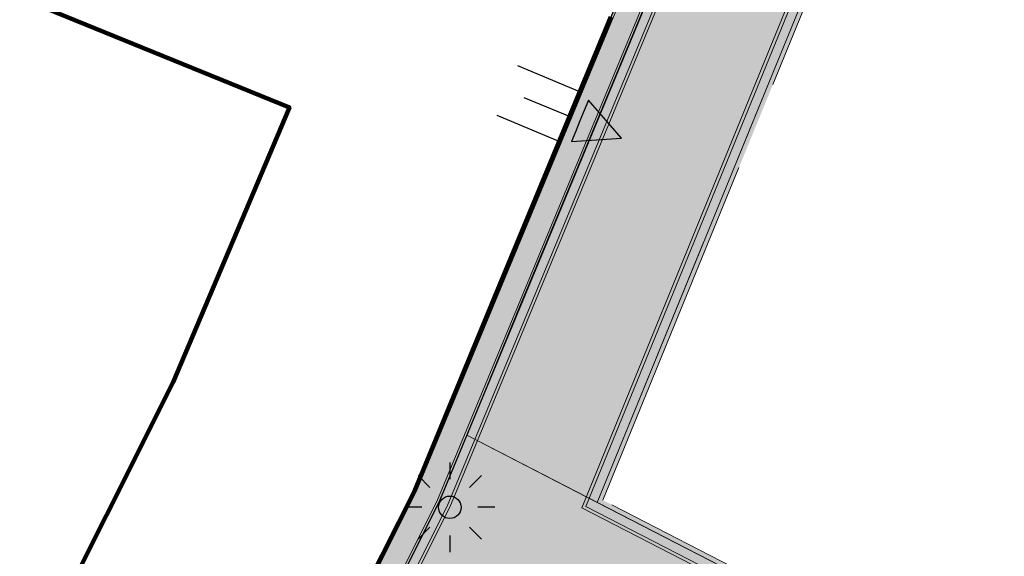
# Model space of a CAD drawing. Header units: metres. Extents: x 154038 to 155227, y 461678 to 462519.
# Tile 72 of 656: x 154350 to 154372, y 462070 to 462081. Entities that reach past the tile are written whole.
import ezdxf

# ---------------------------------------------------------------- set-up
doc = ezdxf.new("R2010")
doc.units = ezdxf.units.M
doc.linetypes.add('VH-OPSLUITBAND_100X200', pattern=[16, 8, -2, 4, -2])
for name, color, linetype, lineweight in [('B-WE-OG-BEBOUWING-GV', 2, 'Continuous', 100), ('N-WE-KL-ET_LS_OV_LICHTMAST-G', 2, 'Continuous', 25), ('N-WE-KL-ET_LS_OV_LICHTMAST_4M-S', 1, 'Continuous', 25), ('N-WE-VH-KANTOPSLUITING_OPSLUITBAND_100X200-G', 150, 'VH-OPSLUITBAND_100X200', 0), ('N-WE-VH-KANTVERHARDING_STOEP-STREKLAAG-G', 230, 'Continuous', 18), ('N-WE-VH-KANTVERHARDING_TROTTOIR-ROLLAAG-G', 62, 'Continuous', 18), ('N-WE-VH-KANTVERHARDING_TROTTOIR-STREKLAAG-G', 220, 'Continuous', 18), ('N-WE-VH-VERHARDING_STRAATBAKSTEEN-STOEP-HV_WF-G', 6, 'Continuous', 25), ('N-WE-VH-VERHARDING_STRAATBAKSTEEN-TROTTOIR-HV_DF-G', 2, 'Continuous', 18)]:
    doc.layers.add(name, color=color, linetype=linetype, lineweight=lineweight)
doc.layers.add('B-WE-OG-TOPOGRAFIE_KAVEL_ENTREE-G', color=3, linetype='Continuous')
doc.layers.add('B-WE-OG-TOPOGRAFIE_KAVEL_ENTREE-S', color=252, linetype='Continuous')
doc.layers.add('B-WE-OG-TOPOGRAFIE_KAVEL_ENTREE-H', color=31, linetype='Continuous', plot=False)
for name, color, linetype, lineweight, true_color in [('N-WE-VH-KANTOPSLUITING_OPSLUITBAND_100X200-V', 7, 'Continuous', 5, 0xbbbcbc), ('N-WE-VH-VERHARDING_STRAATBAKSTEEN-STOEP-HV_WF-V', 7, 'Continuous', 25, 0xb33d26), ('N-WE-VH-VERHARDING_STRAATBAKSTEEN-TROTTOIR-HV_DF-V', 7, 'Continuous', 18, 0xd14124), ('N-WE-VH-VERHARDING_STRAATBAKSTEEN_Rijbaan-KV_DF-V', 7, 'Continuous', 18, 0xb33d26)]:
    doc.layers.add(name, color=color, linetype=linetype, lineweight=lineweight, true_color=true_color)

# ---------------------------------------------------------------- blocks, each defined once
blk = doc.blocks.new('*U94')
at = {"layer": 'B-WE-OG-TOPOGRAFIE_KAVEL_ENTREE-G', "ltscale": 0.0001}
blk.add_lwpolyline([(-0.2500000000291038, 0.5), (-1.250000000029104, 0), (-0.2500000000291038, -0.5), (-0.2500000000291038, -0.25), (-0.2500000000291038, 0), (-0.2500000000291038, 0.25)], close=True, dxfattribs=at)
at = {"layer": 'B-WE-OG-TOPOGRAFIE_KAVEL_ENTREE-H'}
for points in [[(-2.91038304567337e-11, 0.5999999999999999), (1.499364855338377, 0.5999999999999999)], [(-2.91038304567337e-11, 0), (1.093126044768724, 0)], [(-2.91038304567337e-11, -0.5999999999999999), (1.499364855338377, -0.5999999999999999)]]:
    blk.add_lwpolyline(points, dxfattribs=at)
blk = doc.blocks.new('SKL-ET_OV_LICHTMAST-N')
at = {"layer": 'N-WE-KL-ET_LS_OV_LICHTMAST-G'}
for points in [[(0, 1), (0, 0.625)], [(-0.7071067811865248, 0.707106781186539), (-0.4419417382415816, 0.4419417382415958)], [(0.44194173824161, 0.4419417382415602), (0.7071067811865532, 0.7071067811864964)], [(-0.625, 0), (-1, 0)], [(1, 0), (0.625, 0)], [(-0.7071067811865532, -0.7071067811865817), (-0.4419417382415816, -0.44194173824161)], [(0, -0.625), (0, -1)], [(0.4419417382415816, -0.4419417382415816), (0.7071067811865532, -0.7071067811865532)]]:
    blk.add_lwpolyline(points, dxfattribs=at)
blk.add_circle((0, 0), 0.25, dxfattribs=at)

msp = doc.modelspace()

# ---------------------------------------------------------------- hatches: boundary and pattern name
at = {"layer": 'N-WE-VH-KANTOPSLUITING_OPSLUITBAND_100X200-V'}
h = msp.add_hatch(color=256, dxfattribs=at)
h.dxf.hatch_style = 1
h.paths.add_polyline_path([(154372.489, 462066.578), (154370.53, 462067.02), (154363.22, 462070.78), (154371.62, 462091.31), (154377.25, 462108.28), (154378.85, 462112.92), (154383.828, 462111.768), (154383.8523416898, 462111.8650096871), (154378.7848172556, 462113.0377272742), (154377.1552716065, 462108.3120448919), (154371.5261586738, 462091.3447186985), (154363.0927274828, 462070.7330112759), (154370.4955765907, 462066.9252530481), (154372.4669907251, 462066.480452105)])
at = {"layer": 'N-WE-VH-VERHARDING_STRAATBAKSTEEN-STOEP-HV_WF-V'}
h = msp.add_hatch(color=256, dxfattribs=at)
h.dxf.hatch_style = 1
h.paths.add_polyline_path([(154378.2999999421, 462126.7049997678), (154373.8377536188, 462127.8208014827), (154373.9835829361, 462128.4028124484), (154379.0271416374, 462127.1416488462), (154375.9768330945, 462114.9034134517), (154368.5918047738, 462092.4687922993), (154359.5669424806, 462070.7331091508), (154348.9477526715, 462049.5729195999), (154342.4938872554, 462038.7120222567), (154337.9414373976, 462041.4252688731), (154338.2479301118, 462041.9410816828), (154342.285, 462039.535), (154348.4199779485, 462049.8592799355), (154359.013434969, 462070.9856407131), (154368.0289945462, 462092.6742438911), (154375.4040138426, 462115.0821954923)])
at = {"layer": 'N-WE-VH-VERHARDING_STRAATBAKSTEEN-TROTTOIR-HV_DF-V'}
h = msp.add_hatch(color=256, dxfattribs=at)
h.dxf.hatch_style = 1
h.paths.add_polyline_path([(154363.0927274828, 462070.7330112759), (154371.5261586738, 462091.3447186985), (154377.1446403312, 462108.28), (154378.7848172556, 462113.0377272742), (154375.6049251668, 462113.7736123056), (154368.5918047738, 462092.4687922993), (154363.9530334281, 462081.307680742), (154361.3502576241, 462075.0462200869), (154360.1873909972, 462072.2274114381)])
h = msp.add_hatch(color=256, dxfattribs=at)
h.dxf.hatch_style = 1
edge = h.paths.add_edge_path(flags=16)
edge.add_line((154362.019825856, 462061.7587969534), (154355.5298746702, 462036.0006908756))
edge.add_arc((154354.560180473, 462036.2450127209), 1.000000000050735, 256.0216881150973, 345.85823955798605, ccw=False)
edge.add_line((154354.3186258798, 462035.2746254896), (154345.5993227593, 462037.4450865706))
edge.add_arc((154345.865032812, 462038.5125125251), 1.100000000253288, 149.3039727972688, 256.0216881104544, ccw=False)
edge.add_line((154344.9191563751, 462039.0740441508), (154350.4848843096, 462048.6350691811))
edge.add_line((154350.4848843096, 462048.6350691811), (154357.8224814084, 462063.0321401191))
edge.add_arc((154358.7911601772, 462062.5109286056), 1.099999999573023, 76.07808194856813, 151.7168891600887, ccw=False)
edge.add_line((154359.0558194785, 462063.5786155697), (154361.3027970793, 462063.0216325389))
edge.add_arc((154361.0609672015, 462062.0493436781), 1.001911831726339, -16.857495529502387, 76.03268019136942, ccw=False)
h.paths.add_polyline_path([(154359.5669424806, 462070.7331091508), (154357.4101246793, 462066.4496107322), (154354.2573476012, 462060.1530144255), (154351.0833513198, 462053.8320627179), (154348.9477526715, 462049.5729195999), (154342.2677574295, 462038.3314793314), (154341.3334041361, 462036.7591014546), (154342.5837272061, 462036.2378333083), (154353.3867945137, 462033.5484990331), (154357.7449153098, 462032.4632768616), (154365.17, 462061.96), (154370.951, 462060.527), (154371.32, 462062), (154372.11, 462065.07), (154372.4646181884, 462066.4809874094), (154370.4955765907, 462066.9252530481), (154360.1873909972, 462072.2274114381)])
edge = h.paths.add_edge_path(flags=16)
edge.add_arc((154368.7791829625, 462064.1561457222), 0.9999999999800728, 256.0780819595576, 345.7101016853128)
edge.add_line((154369.7482422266, 462063.9093175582), (154369.8362561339, 462064.2548643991))
edge.add_arc((154368.8736236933, 462064.5022523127), 0.9939124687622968, 345.5873860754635, 419.5101530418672)
edge.add_line((154369.377920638, 462065.3587256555), (154363.0788714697, 462069.1657947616))
edge.add_arc((154362.6206086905, 462068.2799387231), 0.9973693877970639, 62.64699228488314, 145.7080097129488)
edge.add_line((154361.7966049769, 462068.8418671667), (154361.0919128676, 462067.8136662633))
edge.add_arc((154362.7416398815, 462066.6830023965), 1.99999999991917, 145.5746554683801, 256.0780819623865)
edge.add_line((154362.2604411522, 462064.74175337), (154368.5385835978, 462063.185521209))
at = {"layer": 'N-WE-VH-VERHARDING_STRAATBAKSTEEN_Rijbaan-KV_DF-V'}
h = msp.add_hatch(color=256, dxfattribs=at)
h.dxf.hatch_style = 1
edge = h.paths.add_edge_path()
edge.add_line((154346.3655189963, 462123.4474894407), (154339.6690574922, 462103.1804047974))
edge.add_line((154339.6690574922, 462103.1804047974), (154331.5193567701, 462083.4356807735))
edge.add_line((154331.5193567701, 462083.4356807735), (154321.8864262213, 462064.3270959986))
edge.add_line((154321.8864262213, 462064.3270959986), (154319.064452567, 462059.5558212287))
edge.add_line((154319.064452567, 462059.5558212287), (154316.2103360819, 462061.243890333))
edge.add_arc((154313.6649621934, 462056.9402788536), 4.999999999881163, 59.39777921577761, 149.4251789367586)
edge.add_line((154309.3601339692, 462059.4835943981), (154295.4018813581, 462035.8577883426))
edge.add_arc((154299.7067095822, 462033.3144727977), 4.999999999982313, 149.425178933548, 239.2784399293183)
edge.add_line((154297.1523773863, 462029.0161723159), (154310.3450331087, 462021.1762305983))
edge.add_arc((154317.2452423, 462033.549449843), 14.16719595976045, 240.8527758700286, 248.9522969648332)
edge.add_line((154312.1571632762, 462020.327464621), (154334.4042784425, 462011.1510402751))
edge.add_arc((154336.3108423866, 462015.7732706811), 4.999999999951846, 247.5849764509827, 256.0899883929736)
edge.add_line((154335.1088540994, 462010.9198982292), (154350.5998025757, 462007.0834033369))
edge.add_arc((154349.3978142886, 462002.2300308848), 5.000000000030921, 59.37977109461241, 76.0899883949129, ccw=False)
edge.add_line((154351.944540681, 462006.5328421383), (154352.6260687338, 462006.1294627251))
edge.add_arc((154355.1727951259, 462010.4322739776), 4.999999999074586, 239.3797710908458, 256.0899883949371)
edge.add_line((154353.9708068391, 462005.5789015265), (154356.9781779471, 462004.8340984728))
edge.add_line((154356.9781779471, 462004.8340984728), (154367.5271780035, 462002.1693614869))
edge.add_line((154367.5271780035, 462002.1693614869), (154370.594703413, 462001.3944872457))
edge.add_arc((154371.8192663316, 462006.2422130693), 5.000000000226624, 255.8233322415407, 334.7988763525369)
edge.add_line((154376.3433598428, 462004.1132278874), (154378.3551998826, 462008.3883879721))
edge.add_arc((154373.8311063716, 462010.5173731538), 5.000000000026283, 334.7988763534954, 345.8749618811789)
edge.add_line((154378.6799336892, 462009.2971790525), (154401.6515090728, 462100.5820018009))
edge.add_line((154401.6515090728, 462100.5820018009), (154406.9852191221, 462099.2397882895))
edge.add_line((154406.9852191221, 462099.2397882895), (154397.3315953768, 462060.8780600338))
edge.add_line((154397.3315953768, 462060.8780600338), (154396.6527595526, 462061.0488872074))
edge.add_line((154396.6527595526, 462061.0488872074), (154394.6715745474, 462053.1760217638))
edge.add_line((154394.6715745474, 462053.1760217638), (154395.3511736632, 462053.0050023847))
edge.add_line((154395.3511736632, 462053.0050023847), (154390.2256132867, 462032.6401919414))
edge.add_line((154390.2256132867, 462032.6401919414), (154389.5467596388, 462032.8109482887))
edge.add_line((154389.5467596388, 462032.8109482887), (154388.7372010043, 462029.5939109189))
edge.add_line((154388.7372010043, 462029.5939109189), (154389.4156288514, 462029.4214625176))
edge.add_line((154389.4156288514, 462029.4214625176), (154383.7651946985, 462006.9676746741))
edge.add_line((154383.7651946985, 462006.9676746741), (154376.807218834, 461992.1819759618))
edge.add_arc((154381.331312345, 461990.0529907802), 4.999999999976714, 154.7988763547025, 166.0156035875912)
edge.add_line((154376.4795044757, 461991.2612789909), (154371.1051861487, 461969.68365288))
edge.add_line((154371.1051861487, 461969.68365288), (154363.8723419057, 461953.1420104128))
edge.add_arc((154368.4536651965, 461951.1389210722), 5.000088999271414, 156.3836358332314, 248.3411709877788)
edge.add_line((154366.60823727, 461946.491848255), (154366.6592998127, 461946.4715747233))
edge.add_line((154366.6592998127, 461946.4715747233), (154352.2416857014, 461952.1958481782))
edge.add_arc((154354.0386536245, 461956.8622859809), 5.000473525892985, 248.939130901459, 336.380420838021)
edge.add_line((154358.6202168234, 461954.8587855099), (154365.8806715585, 461971.4635736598))
edge.add_line((154365.8806715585, 461971.4635736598), (154371.1315098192, 461992.5091953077))
edge.add_arc((154366.27970195, 461993.7174835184), 4.999999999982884, 346.0156035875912, 435.8233322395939)
edge.add_line((154367.5042648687, 461998.5652093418), (154356.1296396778, 462001.438503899))
edge.add_line((154356.1296396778, 462001.438503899), (154353.1565705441, 462002.1748154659))
edge.add_arc((154351.9545822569, 461997.321443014), 4.99999999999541, 76.08998839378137, 92.77818827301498)
edge.add_line((154351.7122345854, 462002.315566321), (154350.8803402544, 462002.2858641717))
edge.add_arc((154350.6379925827, 462007.2799874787), 4.999999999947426, 256.0899883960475, 272.778188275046, ccw=False)
edge.add_line((154349.4360042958, 462002.4266150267), (154337.7325265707, 462005.3251033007))
edge.add_arc((154337.2517312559, 462003.38375432), 1.999999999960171, 76.08998839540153, 165.7499673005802)
edge.add_line((154335.3132697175, 462003.8760620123), (154335.1888994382, 462003.3863540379))
edge.add_line((154335.1888994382, 462003.3863540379), (154331.809089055, 462004.2350527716))
edge.add_line((154331.809089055, 462004.2350527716), (154332.0188515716, 462005.1214022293))
edge.add_arc((154330.0726110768, 462005.5819974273), 1.999999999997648, 346.6854067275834, 427.584976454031)
edge.add_line((154330.8352366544, 462007.4308895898), (154310.3759552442, 462015.8698735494))
edge.add_arc((154317.2452423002, 462033.5494498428), 18.96719595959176, 240.6390520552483, 248.76667882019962, ccw=False)
edge.add_line((154307.9454396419, 462017.0186243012), (154294.2962136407, 462025.129890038))
edge.add_arc((154292.7636143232, 462022.5509097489), 2.999999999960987, 59.27843992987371, 165.8531268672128)
edge.add_line((154289.8545971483, 462023.2841348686), (154287.8359008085, 462015.2751044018))
edge.add_line((154287.8359008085, 462015.2751044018), (154283.8632318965, 462016.2799413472))
edge.add_line((154283.8632318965, 462016.2799413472), (154284.9895646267, 462020.85211158))
edge.add_line((154284.9895646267, 462020.85211158), (154281.4008986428, 462022.9723146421))
edge.add_line((154281.4008986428, 462022.9723146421), (154304.5232118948, 462062.1092541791))
edge.add_arc((154313.1334630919, 462057.0210789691), 10.00129754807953, 72.70910643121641, 149.419295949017, ccw=False)
edge.add_arc((154316.7007223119, 462068.4799534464), 2.000000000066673, 252.7032232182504, 333.2466271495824)
edge.add_line((154318.4866272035, 462067.5796514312), (154327.4245828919, 462085.3096333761))
edge.add_line((154327.4245828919, 462085.3096333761), (154335.4473333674, 462104.7467881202))
edge.add_line((154335.4473333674, 462104.7467881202), (154342.0407687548, 462124.7020604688))
edge.add_line((154342.0407687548, 462124.7020604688), (154352.1387758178, 462165.04183881))
edge.add_line((154352.1387758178, 462165.04183881), (154355.7628846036, 462164.1322223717))
edge.add_line((154355.7628846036, 462164.1322223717), (154353.9603339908, 462153.7867322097))
edge.add_line((154353.9603339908, 462153.7867322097), (154346.3655189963, 462123.4474894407))
edge = h.paths.add_edge_path(flags=17)
edge.add_arc((154735.5031688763, 462271.5015979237), 4.999999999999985, 125.9385176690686, 138.150287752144, ccw=False)
edge.add_line((154732.5685849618, 462275.549834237), (154735.8470371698, 462277.9263983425))
edge.add_arc((154736.4339539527, 462277.1167510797), 1.000000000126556, 44.27258667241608, 125.93851766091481, ccw=False)
edge.add_line((154737.1499807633, 462277.8148238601), (154732.334294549, 462282.9696525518))
edge.add_arc((154731.6182677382, 462282.2715797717), 1.000000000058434, -54.06148233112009, 44.272586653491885, ccw=False)
edge.add_line((154732.2051845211, 462281.4619325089), (154729.9240080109, 462279.8082978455))
edge.add_arc((154735.7931758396, 462271.7118252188), 9.999999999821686, 125.9385176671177, 159.8812514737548)
edge.add_line((154726.4033583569, 462275.1514949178), (154712.1371545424, 462236.2067526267))
edge.add_arc((154709.3202092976, 462237.2386535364), 3.000000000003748, 249.8812514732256, 339.8812514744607, ccw=False)
edge.add_line((154708.2883083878, 462234.4217082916), (154663.7725424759, 462250.7286845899))
edge.add_line((154663.7725424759, 462250.7286845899), (154656.1079703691, 462250.0630933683))
edge.add_line((154656.1079703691, 462250.0630933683), (154584.3613417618, 462276.2290524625))
edge.add_arc((154586.0632988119, 462280.9304984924), 5.000025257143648, 159.6304989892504, 250.09938210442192, ccw=False)
edge.add_line((154581.3759381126, 462282.6708726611), (154586.6440892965, 462297.0625800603))
edge.add_line((154586.6440892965, 462297.0625800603), (154545.8382322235, 462312.2135262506))
edge.add_line((154545.8382322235, 462312.2135262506), (154543.9238186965, 462307.0574598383))
edge.add_line((154543.9238186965, 462307.0574598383), (154578.6714521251, 462294.1558922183))
edge.add_arc((154577.6272265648, 462291.3434923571), 3.000000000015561, -20.21334639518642, 69.63036995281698, ccw=False)
edge.add_line((154580.442464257, 462290.3069419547), (154576.1003610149, 462278.5139286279))
edge.add_arc((154571.4082981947, 462280.2415126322), 5.000000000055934, 301.49318088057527, 339.7866536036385, ccw=False)
edge.add_arc((154579.2442544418, 462267.4509774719), 9.999999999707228, 121.4931808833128, 159.6303699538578)
edge.add_line((154569.869588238, 462270.9317293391), (154560.0751634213, 462244.5540653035))
edge.add_arc((154557.2717091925, 462245.6220748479), 2.999999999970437, 249.9106884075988, 339.14506041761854, ccw=False)
edge.add_line((154556.2412556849, 462242.8045998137), (154537.0470548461, 462249.8246199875))
edge.add_arc((154536.360085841, 462247.9463032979), 2.000000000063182, 69.9106884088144, 159.7067651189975)
edge.add_line((154534.484226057, 462248.6399531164), (154518.7866293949, 462206.1884314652))
edge.add_line((154518.7866293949, 462206.1884314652), (154517.1266457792, 462201.6684760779))
edge.add_line((154517.1266457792, 462201.6684760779), (154504.0308506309, 462166.2479160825))
edge.add_line((154504.0308506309, 462166.2479160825), (154508.5329932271, 462164.5833704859))
edge.add_line((154508.5329932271, 462164.5833704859), (154521.6305956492, 462200.0088186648))
edge.add_line((154521.6305956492, 462200.0088186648), (154523.2905399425, 462204.5286669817))
edge.add_line((154523.2905399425, 462204.5286669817), (154536.2906664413, 462239.6853322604))
edge.add_arc((154540.9803159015, 462237.9512077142), 5.000000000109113, 69.91068840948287, 159.706765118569, ccw=False)
edge.add_line((154542.6977384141, 462242.6469994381), (154554.4056087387, 462238.3650037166))
edge.add_arc((154557.1538001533, 462245.8775869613), 7.999466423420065, 249.90688527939, 339.6332798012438)
edge.add_line((154564.6531743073, 462243.093552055), (154574.4386699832, 462269.447448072))
edge.add_arc((154579.1259759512, 462267.7069990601), 5.000000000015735, 69.96311292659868, 159.6294766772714, ccw=False)
edge.add_line((154580.8391011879, 462272.4043602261), (154655.4630948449, 462245.1890275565))
edge.add_line((154655.4630948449, 462245.1890275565), (154663.1240823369, 462245.8543074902))
edge.add_line((154663.1240823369, 462245.8543074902), (154713.9613245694, 462227.2316535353))
edge.add_line((154713.9613245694, 462227.2316535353), (154727.5885351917, 462264.4320337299))
edge.add_arc((154730.4054804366, 462263.4001328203), 2.999999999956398, 69.882642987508, 159.8812514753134, ccw=False)
edge.add_line((154731.4373129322, 462266.2171031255), (154749.540967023, 462259.5858871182))
edge.add_line((154749.540967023, 462259.5858871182), (154751.0397480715, 462263.6249638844))
edge.add_line((154751.0397480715, 462263.6249638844), (154734.4045412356, 462269.7183000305))
edge.add_arc((154736.1283149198, 462274.4117704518), 5.000006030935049, 197.6182283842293, 249.83320066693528, ccw=False)
edge.add_arc((154733.2690260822, 462273.5037486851), 2.000000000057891, 138.1345799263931, 197.6182116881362, ccw=False)
edge.add_line((154731.7795971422, 462274.8385151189), (154731.7786818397, 462274.8374930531))
edge = h.paths.add_edge_path(flags=0)
edge.add_arc((154536.360085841, 462247.9463032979), 2.000000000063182, 69.9106884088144, 159.7067651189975, ccw=False)
edge.add_arc((154536.360085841, 462247.9463032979), 2.000000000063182, 69.9106884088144, 159.7067651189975)
edge = h.paths.add_edge_path(flags=0)
edge.add_arc((154735.7931758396, 462271.7118252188), 9.999999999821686, 125.93851766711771, 159.8812514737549, ccw=False)
edge.add_arc((154735.7931758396, 462271.7118252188), 9.999999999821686, 125.9385176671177, 159.8812514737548)
edge = h.paths.add_edge_path(flags=17)
edge.add_arc((154735.5031688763, 462271.5015979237), 4.999999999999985, 125.9385176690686, 138.150287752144)
edge.add_line((154731.7795971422, 462274.8385151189), (154731.7786818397, 462274.8374930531))
edge.add_arc((154733.2690260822, 462273.5037486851), 2.000000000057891, 138.134579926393, 197.6182116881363)
edge.add_arc((154736.1283149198, 462274.4117704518), 5.000006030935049, 197.6182283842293, 249.8332006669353)
edge.add_line((154751.0397480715, 462263.6249638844), (154734.4045412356, 462269.7183000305))
edge.add_line((154749.540967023, 462259.5858871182), (154751.0397480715, 462263.6249638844))
edge.add_line((154731.4373129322, 462266.2171031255), (154749.540967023, 462259.5858871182))
edge.add_arc((154730.4054804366, 462263.4001328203), 2.999999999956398, 69.88264298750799, 159.8812514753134)
edge.add_line((154713.9613245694, 462227.2316535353), (154727.5885351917, 462264.4320337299))
edge.add_line((154663.1240823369, 462245.8543074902), (154713.9613245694, 462227.2316535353))
edge.add_line((154655.4630948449, 462245.1890275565), (154663.1240823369, 462245.8543074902))
edge.add_line((154580.8391011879, 462272.4043602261), (154655.4630948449, 462245.1890275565))
edge.add_arc((154579.1259759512, 462267.7069990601), 5.000000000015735, 69.96311292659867, 159.6294766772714)
edge.add_line((154564.6531743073, 462243.093552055), (154574.4386699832, 462269.447448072))
edge.add_arc((154557.1538001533, 462245.8775869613), 7.999466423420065, 249.90688527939, 339.6332798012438)
edge.add_line((154542.6977384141, 462242.6469994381), (154554.4056087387, 462238.3650037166))
edge.add_arc((154540.9803159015, 462237.9512077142), 5.000000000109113, 69.9106884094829, 159.706765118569)
edge.add_line((154523.2905399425, 462204.5286669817), (154536.2906664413, 462239.6853322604))
edge.add_line((154521.6305956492, 462200.0088186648), (154523.2905399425, 462204.5286669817))
edge.add_line((154508.5329932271, 462164.5833704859), (154521.6305956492, 462200.0088186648))
edge.add_line((154504.0308506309, 462166.2479160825), (154508.5329932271, 462164.5833704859))
edge.add_line((154517.1266457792, 462201.6684760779), (154504.0308506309, 462166.2479160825))
edge.add_line((154518.7866293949, 462206.1884314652), (154517.1266457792, 462201.6684760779))
edge.add_line((154534.484226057, 462248.6399531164), (154518.7866293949, 462206.1884314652))
edge.add_arc((154536.360085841, 462247.9463032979), 2.000000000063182, 69.9106884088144, 159.7067651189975)
edge.add_line((154556.2412556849, 462242.8045998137), (154537.0470548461, 462249.8246199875))
edge.add_arc((154557.2717091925, 462245.6220748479), 2.999999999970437, 249.9106884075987, 339.1450604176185)
edge.add_line((154569.869588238, 462270.9317293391), (154560.0751634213, 462244.5540653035))
edge.add_arc((154579.2442544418, 462267.4509774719), 9.999999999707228, 121.4931808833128, 159.6303699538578)
edge.add_arc((154571.4082981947, 462280.2415126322), 5.000000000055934, 301.4931808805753, 339.7866536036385)
edge.add_line((154580.442464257, 462290.3069419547), (154576.1003610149, 462278.5139286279))
edge.add_arc((154577.6272265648, 462291.3434923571), 3.000000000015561, 339.7866536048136, 429.6303699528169)
edge.add_line((154543.9238186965, 462307.0574598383), (154578.6714521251, 462294.1558922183))
edge.add_line((154545.8382322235, 462312.2135262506), (154543.9238186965, 462307.0574598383))
edge.add_line((154586.6440892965, 462297.0625800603), (154545.8382322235, 462312.2135262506))
edge.add_line((154581.3759381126, 462282.6708726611), (154586.6440892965, 462297.0625800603))
edge.add_arc((154586.0632988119, 462280.9304984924), 5.000025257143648, 159.6304989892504, 250.0993821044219)
edge.add_line((154656.1079703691, 462250.0630933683), (154584.3613417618, 462276.2290524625))
edge.add_line((154663.7725424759, 462250.7286845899), (154656.1079703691, 462250.0630933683))
edge.add_line((154708.2883083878, 462234.4217082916), (154663.7725424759, 462250.7286845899))
edge.add_arc((154709.3202092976, 462237.2386535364), 3.000000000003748, 249.8812514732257, 339.8812514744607)
edge.add_line((154726.4033583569, 462275.1514949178), (154712.1371545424, 462236.2067526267))
edge.add_arc((154735.7931758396, 462271.7118252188), 9.999999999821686, 125.9385176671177, 159.8812514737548)
edge.add_line((154732.2051845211, 462281.4619325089), (154729.9240080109, 462279.8082978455))
edge.add_arc((154731.6182677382, 462282.2715797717), 1.000000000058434, 305.9385176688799, 404.2725866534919)
edge.add_line((154732.334294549, 462282.9696525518), (154737.1499807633, 462277.8148238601))
edge.add_arc((154736.4339539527, 462277.1167510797), 1.000000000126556, 44.27258667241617, 125.9385176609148)
edge.add_line((154735.8470371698, 462277.9263983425), (154732.5685849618, 462275.549834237))
edge = h.paths.add_edge_path(flags=0)
edge.add_arc((154736.1283149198, 462274.4117704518), 5.000006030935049, 197.6182283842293, 249.8332006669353)
edge.add_arc((154736.1283149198, 462274.4117704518), 5.000006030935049, 197.6182283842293, 249.8332006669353)
edge = h.paths.add_edge_path(flags=0)
edge.add_arc((154733.2690260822, 462273.5037486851), 2.000000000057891, 138.134579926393, 197.6182116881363)
edge.add_arc((154733.2690260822, 462273.5037486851), 2.000000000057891, 138.134579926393, 197.6182116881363)
edge = h.paths.add_edge_path(flags=0)
edge.add_line((154731.7795971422, 462274.8385151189), (154731.7786818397, 462274.8374930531))
edge.add_line((154731.7795971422, 462274.8385151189), (154731.7786818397, 462274.8374930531))
edge = h.paths.add_edge_path(flags=0)
edge.add_arc((154735.5031688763, 462271.5015979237), 4.999999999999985, 125.9385176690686, 138.150287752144)
edge.add_arc((154735.5031688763, 462271.5015979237), 4.999999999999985, 125.9385176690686, 138.150287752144)
edge = h.paths.add_edge_path(flags=0)
edge.add_line((154732.2051845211, 462281.4619325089), (154729.9240080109, 462279.8082978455))
edge.add_line((154732.2051845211, 462281.4619325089), (154729.9240080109, 462279.8082978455))
edge = h.paths.add_edge_path(flags=0)
edge.add_arc((154731.6182677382, 462282.2715797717), 1.000000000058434, 305.9385176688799, 404.2725866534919)
edge.add_arc((154731.6182677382, 462282.2715797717), 1.000000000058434, 305.9385176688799, 404.2725866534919)
edge = h.paths.add_edge_path(flags=0)
edge.add_line((154737.1499807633, 462277.8148238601), (154732.334294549, 462282.9696525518))
edge.add_line((154737.1499807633, 462277.8148238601), (154732.334294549, 462282.9696525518))
edge = h.paths.add_edge_path(flags=0)
edge.add_arc((154736.4339539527, 462277.1167510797), 1.000000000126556, 44.27258667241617, 125.9385176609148)
edge.add_arc((154736.4339539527, 462277.1167510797), 1.000000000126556, 44.27258667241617, 125.9385176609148)
edge = h.paths.add_edge_path(flags=0)
edge.add_line((154732.5685849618, 462275.549834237), (154735.8470371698, 462277.9263983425))
edge.add_line((154732.5685849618, 462275.549834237), (154735.8470371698, 462277.9263983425))
edge = h.paths.add_edge_path(flags=0)
edge.add_line((154556.2412556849, 462242.8045998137), (154537.0470548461, 462249.8246199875))
edge.add_line((154556.2412556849, 462242.8045998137), (154537.0470548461, 462249.8246199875))
edge = h.paths.add_edge_path(flags=0)
edge.add_arc((154557.2717091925, 462245.6220748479), 2.999999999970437, 249.9106884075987, 339.1450604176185)
edge.add_arc((154557.2717091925, 462245.6220748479), 2.999999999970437, 249.9106884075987, 339.1450604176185)
edge = h.paths.add_edge_path(flags=0)
edge.add_line((154569.869588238, 462270.9317293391), (154560.0751634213, 462244.5540653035))
edge.add_line((154569.869588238, 462270.9317293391), (154560.0751634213, 462244.5540653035))
edge = h.paths.add_edge_path(flags=0)
edge.add_arc((154579.2442544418, 462267.4509774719), 9.999999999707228, 121.4931808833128, 159.6303699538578)
edge.add_arc((154579.2442544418, 462267.4509774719), 9.999999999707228, 121.4931808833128, 159.6303699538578)
edge = h.paths.add_edge_path(flags=0)
edge.add_arc((154571.4082981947, 462280.2415126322), 5.000000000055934, 301.4931808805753, 339.7866536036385)
edge.add_arc((154571.4082981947, 462280.2415126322), 5.000000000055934, 301.4931808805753, 339.7866536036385)
edge = h.paths.add_edge_path(flags=0)
edge.add_line((154580.442464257, 462290.3069419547), (154576.1003610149, 462278.5139286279))
edge.add_line((154580.442464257, 462290.3069419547), (154576.1003610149, 462278.5139286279))
edge = h.paths.add_edge_path(flags=0)
edge.add_arc((154577.6272265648, 462291.3434923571), 3.000000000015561, 339.7866536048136, 429.6303699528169)
edge.add_arc((154577.6272265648, 462291.3434923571), 3.000000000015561, 339.7866536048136, 429.6303699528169)
edge = h.paths.add_edge_path(flags=0)
edge.add_line((154543.9238186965, 462307.0574598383), (154578.6714521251, 462294.1558922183))
edge.add_line((154543.9238186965, 462307.0574598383), (154578.6714521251, 462294.1558922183))
edge = h.paths.add_edge_path(flags=0)
edge.add_line((154545.8382322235, 462312.2135262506), (154543.9238186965, 462307.0574598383))
edge.add_line((154545.8382322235, 462312.2135262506), (154543.9238186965, 462307.0574598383))
edge = h.paths.add_edge_path(flags=0)
edge.add_line((154586.6440892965, 462297.0625800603), (154545.8382322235, 462312.2135262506))
edge.add_line((154586.6440892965, 462297.0625800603), (154545.8382322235, 462312.2135262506))
edge = h.paths.add_edge_path(flags=0)
edge.add_line((154581.3759381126, 462282.6708726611), (154586.6440892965, 462297.0625800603))
edge.add_line((154581.3759381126, 462282.6708726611), (154586.6440892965, 462297.0625800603))
edge = h.paths.add_edge_path(flags=0)
edge.add_arc((154586.0632988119, 462280.9304984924), 5.000025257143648, 159.6304989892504, 250.0993821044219)
edge.add_arc((154586.0632988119, 462280.9304984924), 5.000025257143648, 159.6304989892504, 250.0993821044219)
edge = h.paths.add_edge_path(flags=0)
edge.add_line((154656.1079703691, 462250.0630933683), (154584.3613417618, 462276.2290524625))
edge.add_line((154656.1079703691, 462250.0630933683), (154584.3613417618, 462276.2290524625))
edge = h.paths.add_edge_path(flags=0)
edge.add_line((154663.7725424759, 462250.7286845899), (154656.1079703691, 462250.0630933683))
edge.add_line((154663.7725424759, 462250.7286845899), (154656.1079703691, 462250.0630933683))
edge = h.paths.add_edge_path(flags=0)
edge.add_line((154708.2883083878, 462234.4217082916), (154663.7725424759, 462250.7286845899))
edge.add_line((154708.2883083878, 462234.4217082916), (154663.7725424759, 462250.7286845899))
edge = h.paths.add_edge_path(flags=0)
edge.add_arc((154709.3202092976, 462237.2386535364), 3.000000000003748, 249.8812514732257, 339.8812514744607)
edge.add_arc((154709.3202092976, 462237.2386535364), 3.000000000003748, 249.8812514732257, 339.8812514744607)
edge = h.paths.add_edge_path(flags=0)
edge.add_line((154726.4033583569, 462275.1514949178), (154712.1371545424, 462236.2067526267))
edge.add_line((154726.4033583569, 462275.1514949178), (154712.1371545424, 462236.2067526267))
edge = h.paths.add_edge_path(flags=0)
edge.add_line((154751.0397480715, 462263.6249638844), (154734.4045412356, 462269.7183000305))
edge.add_line((154751.0397480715, 462263.6249638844), (154734.4045412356, 462269.7183000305))
edge = h.paths.add_edge_path(flags=0)
edge.add_line((154749.540967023, 462259.5858871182), (154751.0397480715, 462263.6249638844))
edge.add_line((154749.540967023, 462259.5858871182), (154751.0397480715, 462263.6249638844))
edge = h.paths.add_edge_path(flags=0)
edge.add_line((154731.4373129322, 462266.2171031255), (154749.540967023, 462259.5858871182))
edge.add_line((154731.4373129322, 462266.2171031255), (154749.540967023, 462259.5858871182))
edge = h.paths.add_edge_path(flags=0)
edge.add_arc((154730.4054804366, 462263.4001328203), 2.999999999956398, 69.88264298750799, 159.8812514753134)
edge.add_arc((154730.4054804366, 462263.4001328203), 2.999999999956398, 69.88264298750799, 159.8812514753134)
edge = h.paths.add_edge_path(flags=0)
edge.add_line((154713.9613245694, 462227.2316535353), (154727.5885351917, 462264.4320337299))
edge.add_line((154713.9613245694, 462227.2316535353), (154727.5885351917, 462264.4320337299))
edge = h.paths.add_edge_path(flags=0)
edge.add_line((154663.1240823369, 462245.8543074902), (154713.9613245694, 462227.2316535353))
edge.add_line((154663.1240823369, 462245.8543074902), (154713.9613245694, 462227.2316535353))
edge = h.paths.add_edge_path(flags=0)
edge.add_line((154655.4630948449, 462245.1890275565), (154663.1240823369, 462245.8543074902))
edge.add_line((154655.4630948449, 462245.1890275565), (154663.1240823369, 462245.8543074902))
edge = h.paths.add_edge_path(flags=0)
edge.add_line((154580.8391011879, 462272.4043602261), (154655.4630948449, 462245.1890275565))
edge.add_line((154580.8391011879, 462272.4043602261), (154655.4630948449, 462245.1890275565))
edge = h.paths.add_edge_path(flags=0)
edge.add_arc((154579.1259759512, 462267.7069990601), 5.000000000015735, 69.96311292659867, 159.6294766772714)
edge.add_arc((154579.1259759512, 462267.7069990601), 5.000000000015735, 69.96311292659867, 159.6294766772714)
edge = h.paths.add_edge_path(flags=0)
edge.add_line((154564.6531743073, 462243.093552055), (154574.4386699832, 462269.447448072))
edge.add_line((154564.6531743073, 462243.093552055), (154574.4386699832, 462269.447448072))
edge = h.paths.add_edge_path(flags=0)
edge.add_arc((154557.1538001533, 462245.8775869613), 7.999466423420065, 249.90688527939, 339.6332798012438)
edge.add_arc((154557.1538001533, 462245.8775869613), 7.999466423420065, 249.90688527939, 339.6332798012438)
edge = h.paths.add_edge_path(flags=0)
edge.add_line((154542.6977384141, 462242.6469994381), (154554.4056087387, 462238.3650037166))
edge.add_line((154542.6977384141, 462242.6469994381), (154554.4056087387, 462238.3650037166))
edge = h.paths.add_edge_path(flags=0)
edge.add_arc((154540.9803159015, 462237.9512077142), 5.000000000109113, 69.9106884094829, 159.706765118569)
edge.add_arc((154540.9803159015, 462237.9512077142), 5.000000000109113, 69.9106884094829, 159.706765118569)
edge = h.paths.add_edge_path(flags=0)
edge.add_line((154523.2905399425, 462204.5286669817), (154536.2906664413, 462239.6853322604))
edge.add_line((154523.2905399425, 462204.5286669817), (154536.2906664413, 462239.6853322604))
edge = h.paths.add_edge_path(flags=0)
edge.add_line((154521.6305956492, 462200.0088186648), (154523.2905399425, 462204.5286669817))
edge.add_line((154521.6305956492, 462200.0088186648), (154523.2905399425, 462204.5286669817))
edge = h.paths.add_edge_path(flags=0)
edge.add_line((154508.5329932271, 462164.5833704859), (154521.6305956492, 462200.0088186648))
edge.add_line((154508.5329932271, 462164.5833704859), (154521.6305956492, 462200.0088186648))
edge = h.paths.add_edge_path(flags=0)
edge.add_line((154504.0308506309, 462166.2479160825), (154508.5329932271, 462164.5833704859))
edge.add_line((154504.0308506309, 462166.2479160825), (154508.5329932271, 462164.5833704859))
edge = h.paths.add_edge_path(flags=0)
edge.add_line((154517.1266457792, 462201.6684760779), (154504.0308506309, 462166.2479160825))
edge.add_line((154517.1266457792, 462201.6684760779), (154504.0308506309, 462166.2479160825))
edge = h.paths.add_edge_path(flags=0)
edge.add_line((154518.7866293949, 462206.1884314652), (154517.1266457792, 462201.6684760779))
edge.add_line((154518.7866293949, 462206.1884314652), (154517.1266457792, 462201.6684760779))
edge = h.paths.add_edge_path(flags=0)
edge.add_line((154534.484226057, 462248.6399531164), (154518.7866293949, 462206.1884314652))
edge.add_line((154534.484226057, 462248.6399531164), (154518.7866293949, 462206.1884314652))
edge = h.paths.add_edge_path(flags=17)
edge.add_line((154302.5191957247, 462047.9045891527), (154309.3601339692, 462059.4835943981))
edge.add_arc((154313.6649621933, 462056.9402788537), 4.999999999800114, 59.39777921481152, 149.4251789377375, ccw=False)
edge.add_line((154316.2103360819, 462061.243890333), (154319.064452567, 462059.5558212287))

# ---------------------------------------------------------------- linework, layer by layer
at = {"layer": 'B-WE-OG-BEBOUWING-GV'}
msp.add_lwpolyline([(154363.399, 462081.538), (154360.796, 462075.276), (154359.021, 462070.983), (154356.874, 462066.719), (154353.725, 462060.439), (154350.547, 462054.101), (154348.421, 462049.861), (154345.617, 462045.142), (154342.285, 462039.535), (154338.238, 462041.947), (154332.358, 462045.451), (154326.494, 462048.946), (154322.46, 462051.35), (154325.732, 462056.882), (154328.12, 462060.92), (154329.883, 462064.419), (154333.035, 462070.671), (154336.225, 462076.997), (154337.98, 462080.479), (154339.454, 462084.052)], dxfattribs=at)
msp.add_lwpolyline([(154350.8204776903, 462081.7271272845), (154356.239, 462079.523), (154353.647, 462073.41), (154350.673, 462067.469), (154345.423, 462070.08), (154340.501, 462072.528), (154343.298, 462078.079), (154345.673, 462083.82), (154350.82, 462081.727), (154350.820115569, 462081.7272745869)], close=True, dxfattribs=at)
at = {"layer": 'N-WE-VH-KANTOPSLUITING_OPSLUITBAND_100X200-G'}
msp.add_lwpolyline([(154372.489, 462066.578), (154370.53, 462067.02), (154363.22, 462070.78), (154371.62, 462091.31), (154377.25, 462108.28), (154378.85, 462112.92), (154383.828, 462111.768), (154383.8523416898, 462111.8650096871), (154378.7848172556, 462113.0377272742), (154377.1552716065, 462108.3120448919), (154371.5261586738, 462091.3447186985), (154363.0927274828, 462070.7330112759), (154370.4955765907, 462066.9252530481), (154372.4669907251, 462066.480452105)], close=True, dxfattribs=at)
at = {"layer": 'N-WE-VH-KANTVERHARDING_STOEP-STREKLAAG-G'}
msp.add_lwpolyline([(154378.3605950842, 462126.7413871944), (154373.8984125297, 462127.8571729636), (154374.019937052, 462128.3421824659), (154378.9665428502, 462127.1052623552), (154375.9287634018, 462114.9172953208), (154368.5449025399, 462092.4862207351), (154359.5214512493, 462070.7539358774), (154348.9038613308, 462049.5969343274), (154342.4764791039, 462038.7806042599), (154338.009928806, 462041.4426549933), (154338.2653394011, 462041.8724990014), (154342.3024081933, 462039.4664179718), (154348.4638735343, 462049.8352723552), (154359.0589248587, 462070.9648126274), (154368.0758941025, 462092.65680702), (154375.4520844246, 462115.0683166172)], close=True, dxfattribs=at)
at = {"layer": 'N-WE-VH-KANTVERHARDING_TROTTOIR-ROLLAAG-G'}
msp.add_lwpolyline([(154374.0321925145, 462128.5968153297), (154379.2695367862, 462127.28719481), (154376.1691118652, 462114.847885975), (154368.7794137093, 462092.3990785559), (154359.7489074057, 462070.6498022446), (154349.1233180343, 462049.4768606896), (154342.6656886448, 462038.609629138), (154342.4938872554, 462038.7120222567)], dxfattribs=at)
msp.add_lwpolyline([(154393.655823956, 462100.4079590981), (154383.973309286, 462061.874525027), (154382.6947910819, 462062.195793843), (154382.3617707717, 462061.9957816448), (154372.1800495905, 462064.5564540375), (154371.8960519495, 462065.0392500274), (154372.2207010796, 462066.3309937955), (154370.4267297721, 462066.7357591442), (154362.8381824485, 462070.6390338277), (154371.3384760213, 462091.4141560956), (154376.9658148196, 462108.3761346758), (154378.6544517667, 462113.2731818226), (154383.7061414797, 462112.1041286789), (154386.8601869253, 462124.6740432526), (154387.5059995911, 462125.0021368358), (154397.4314492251, 462122.5233142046), (154397.7270450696, 462122.0095404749), (154399.0020762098, 462121.6930407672)], close=True, dxfattribs=at)
at = {"layer": 'N-WE-VH-KANTVERHARDING_TROTTOIR-STREKLAAG-G'}
msp.add_lwpolyline([(154342.5171097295, 462038.6205338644), (154342.2953961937, 462038.2474228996), (154323.311873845, 462046.2573972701), (154320.7936693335, 462047.7473349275, -0.4141195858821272), (154320.3834673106, 462049.3452205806), (154321.461653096, 462051.1688413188), (154321.3760002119, 462051.2198848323), (154327.3591484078, 462061.3360822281), (154337.1913131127, 462080.8398531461), (154345.5169131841, 462101.0107313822), (154352.3560496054, 462121.709617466), (154355.27488112, 462133.3559050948), (154360.5127072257, 462132.0464189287, -0.4026229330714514), (154361.7951597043, 462132.7816833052), (154373.3269559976, 462129.8990236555, -0.4029731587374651), (154374.1123213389, 462128.6455324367), (154379.3503755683, 462127.335734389), (154376.2332368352, 462114.8293675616), (154368.8419812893, 462092.3758290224), (154359.8095927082, 462070.6220193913), (154349.1818690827, 462049.444825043), (154342.688911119, 462038.5181407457)], format="xyb", close=True, dxfattribs=at)
msp.add_lwpolyline([(154393.7205129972, 462100.3917043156), (154384.0217434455, 462061.7935808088), (154382.7053934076, 462062.1243560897), (154382.3723663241, 462061.9243398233), (154372.136711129, 462064.4985764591), (154371.8247002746, 462065.0289949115), (154372.1393547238, 462066.2809709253), (154370.4037693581, 462066.6725629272), (154362.7532916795, 462070.6076923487), (154371.2758838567, 462091.4373134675), (154376.9026309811, 462108.3975086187), (154378.6109748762, 462113.3517059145), (154383.6573837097, 462112.1838748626), (154386.8028872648, 462124.7197471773), (154387.4979954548, 462125.0728844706), (154397.4751221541, 462122.5811557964), (154397.7706899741, 462122.067430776), (154399.0830604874, 462121.741662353)], close=True, dxfattribs=at)
at = {"layer": 'N-WE-VH-VERHARDING_STRAATBAKSTEEN-STOEP-HV_WF-G'}
msp.add_lwpolyline([(154378.2999999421, 462126.7049997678), (154373.8377536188, 462127.8208014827), (154373.9835829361, 462128.4028124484), (154379.0271416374, 462127.1416488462), (154375.9768330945, 462114.9034134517), (154368.5918047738, 462092.4687922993), (154359.5669424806, 462070.7331091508), (154348.9477526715, 462049.5729195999), (154342.4938872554, 462038.7120222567), (154337.9414373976, 462041.4252688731), (154338.2479301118, 462041.9410816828), (154342.285, 462039.535), (154348.4199779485, 462049.8592799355), (154359.013434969, 462070.9856407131), (154368.0289945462, 462092.6742438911), (154375.4040138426, 462115.0821954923)], close=True, dxfattribs=at)
at = {"layer": 'N-WE-VH-VERHARDING_STRAATBAKSTEEN-TROTTOIR-HV_DF-G'}
for points in [[(154363.0927274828, 462070.7330112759), (154371.5261586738, 462091.3447186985), (154377.1446403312, 462108.28), (154378.7848172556, 462113.0377272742), (154375.6049251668, 462113.7736123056), (154368.5918047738, 462092.4687922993), (154363.9530334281, 462081.307680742), (154361.3502576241, 462075.0462200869), (154360.1873909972, 462072.2274114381)], [(154359.5669424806, 462070.7331091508), (154357.4101246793, 462066.4496107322), (154354.2573476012, 462060.1530144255), (154351.0833513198, 462053.8320627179), (154348.9477526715, 462049.5729195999), (154342.2677574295, 462038.3314793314), (154341.3334041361, 462036.7591014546), (154342.5837272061, 462036.2378333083), (154353.3867945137, 462033.5484990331), (154357.7449153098, 462032.4632768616), (154365.17, 462061.96), (154370.951, 462060.527), (154371.32, 462062), (154372.11, 462065.07), (154372.4646181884, 462066.4809874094), (154370.4955765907, 462066.9252530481), (154360.1873909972, 462072.2274114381)]]:
    msp.add_lwpolyline(points, close=True, dxfattribs=at)

# ---------------------------------------------------------------- block references
at = {"layer": 'B-WE-OG-TOPOGRAFIE_KAVEL_ENTREE-S', "rotation": 157.4360308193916}
msp.add_blockref('*U94', (154362.4784092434, 462079.3211551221), dxfattribs=at)
at = {"layer": 'N-WE-KL-ET_LS_OV_LICHTMAST_4M-S'}
msp.add_blockref('SKL-ET_OV_LICHTMAST-N', (154359.8095927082, 462070.6220193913), dxfattribs=at)

doc.saveas('drawing.dxf')
